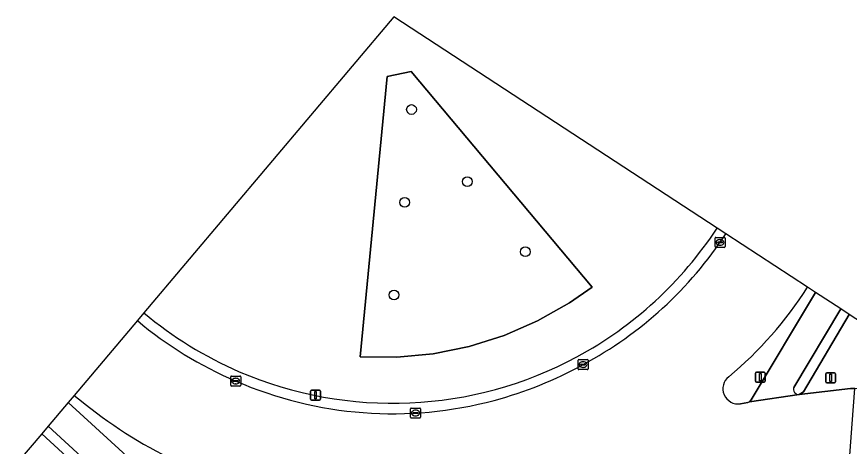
# Model space of a CAD drawing. Extents: x 159217 to 160349, y 381246 to 382172.
# Drawn here: x 160064.3 to 160147.8, y 382128.8 to 382171.9 of the extents above; entities that cross this region are included whole.
import ezdxf

# ---------------------------------------------------------------- set-up
doc = ezdxf.new("R2010")
doc.units = 0
for name, color, linetype in [('IMGEO_Berm_groen', 7, 'Continuous'), ('IMGEO_Berm_open', 7, 'Continuous'), ('IMGEO_Boom', 7, 'Continuous'), ('IMGEO_Fietspad_gesloten', 7, 'Continuous'), ('IMGEO_Fietspad_open', 7, 'Continuous'), ('IMGEO_Groenvoorziening', 7, 'Continuous'), ('IMGEO_Kolk', 7, 'Continuous'), ('IMGEO_Lichtmast', 7, 'Continuous'), ('IMGEO_Rijbaan_regionaal_gesloten', 7, 'Continuous'), ('IMGEO_Verkeerseiland_gesloten', 7, 'Continuous'), ('IMGEO_Verkeerseiland_open', 7, 'Continuous'), ('IMGEO_Verkeersregelinstallatiepaal', 7, 'Continuous'), ('IMGEO_Voetpad_gesloten', 7, 'Continuous'), ('IMGEO_Voetpad_open', 7, 'Continuous')]:
    doc.layers.add(name, color=color, linetype=linetype)

msp = doc.modelspace()

# ---------------------------------------------------------------- linework, layer by layer
at = {"layer": 'IMGEO_Berm_groen'}
msp.add_lwpolyline([(160134.543, 382150.666), (160102.109, 382171.857), (160077.031, 382142.174)], dxfattribs=at)
msp.add_lwpolyline([(160101.437, 382165.873), (160103.859, 382166.361), (160121.996, 382144.738), (160119.722, 382143.163), (160116.527, 382141.359), (160113.162, 382139.899), (160109.661, 382138.799), (160106.065, 382138.07), (160102.413, 382137.722), (160098.744, 382137.757)], close=True, dxfattribs=at)
for centre, radius, start, end in [((160101.942, 382172.091), 39.011, 298.38015, 326.68719), ((160102.188, 382172.28), 39.234, 230.11734, 246.60108), ((160101.994, 382172.167), 39.053, 246.79622, 298.26068)]:
    msp.add_arc(centre, radius, start, end, dxfattribs=at)
at = {"layer": 'IMGEO_Berm_open'}
for points in [[(160147.802, 382142.003), (160146.942, 382142.565), (160142.254, 382134.705)], [(160142.778, 382133.99), (160143.194, 382134.274), (160147.802, 382142.003)]]:
    msp.add_lwpolyline(points, dxfattribs=at)
msp.add_arc((160142.744, 382134.515), 0.526, 158.78548, 273.68745, dxfattribs=at)
at = {"layer": 'IMGEO_Boom'}
for centre in [(160103.883, 382162.551), (160109.49, 382155.321), (160103.194, 382153.242), (160115.305, 382148.294), (160102.132, 382143.966)]:
    msp.add_circle(centre, 0.489, dxfattribs=at)
at = {"layer": 'IMGEO_Fietspad_gesloten'}
for points in [[(160069.436, 382133.184), (160067.427, 382130.807), (160075.762, 382123.151)], [(160079.489, 382123.998), (160077.662, 382125.668), (160069.436, 382133.184)]]:
    msp.add_lwpolyline(points, dxfattribs=at)
at = {"layer": 'IMGEO_Fietspad_open'}
for points in [[(160146.942, 382142.565), (160144.404, 382144.224), (160137.969, 382133.447), (160137.806, 382133.244), (160142.778, 382133.99)], [(160142.254, 382134.705), (160146.942, 382142.565)]]:
    msp.add_lwpolyline(points, dxfattribs=at)
msp.add_arc((160142.744, 382134.515), 0.526, 158.78548, 273.68745, dxfattribs=at)
at = {"layer": 'IMGEO_Groenvoorziening'}
msp.add_lwpolyline([(160102.413, 382137.722), (160106.065, 382138.07), (160109.661, 382138.799), (160113.162, 382139.899), (160116.527, 382141.359), (160119.722, 382143.163), (160121.996, 382144.738), (160103.859, 382166.361), (160101.437, 382165.873), (160098.744, 382137.757)], close=True, dxfattribs=at)
at = {"layer": 'IMGEO_Kolk'}
for p, q in [((160134.34, 382148.81), (160134.34, 382149.662)), ((160134.415, 382149.736), (160135.267, 382149.736)), ((160135.341, 382149.662), (160135.341, 382148.81)), ((160135.267, 382148.736), (160134.415, 382148.736)), ((160134.599, 382149.23), (160134.599, 382149.242)), ((160135.037, 382149.193), (160134.639, 382149.193)), ((160134.642, 382149.279), (160135.04, 382149.279)), ((160134.851, 382148.956), (160134.826, 382148.956)), ((160134.828, 382149.516), (160134.853, 382149.516)), ((160135.083, 382149.242), (160135.083, 382149.23)), ((160120.593, 382136.563), (160120.593, 382137.415)), ((160120.668, 382137.489), (160121.52, 382137.489)), ((160120.895, 382137.032), (160121.293, 382137.032)), ((160121.081, 382137.269), (160121.106, 382137.269)), ((160121.594, 382137.415), (160121.594, 382136.563)), ((160121.52, 382136.489), (160120.668, 382136.489)), ((160120.852, 382136.983), (160120.852, 382136.995)), ((160121.29, 382136.946), (160120.892, 382136.946)), ((160121.104, 382136.709), (160121.079, 382136.709)), ((160121.336, 382136.995), (160121.336, 382136.983)), ((160085.741, 382134.914), (160085.741, 382135.766)), ((160085.816, 382135.84), (160086.668, 382135.84)), ((160086, 382135.334), (160086, 382135.346)), ((160086.043, 382135.383), (160086.441, 382135.383)), ((160086.229, 382135.62), (160086.254, 382135.62)), ((160086.484, 382135.346), (160086.484, 382135.334)), ((160086.742, 382135.766), (160086.742, 382134.914)), ((160086.668, 382134.84), (160085.816, 382134.84)), ((160086.438, 382135.297), (160086.04, 382135.297)), ((160086.252, 382135.06), (160086.227, 382135.06)), ((160103.783, 382131.709), (160103.783, 382132.561)), ((160103.858, 382132.635), (160104.71, 382132.635)), ((160104.042, 382132.129), (160104.042, 382132.141)), ((160104.48, 382132.092), (160104.082, 382132.092)), ((160104.085, 382132.178), (160104.483, 382132.178)), ((160104.271, 382132.415), (160104.296, 382132.415)), ((160104.526, 382132.141), (160104.526, 382132.129)), ((160104.784, 382132.561), (160104.784, 382131.709)), ((160104.71, 382131.635), (160103.858, 382131.635)), ((160104.294, 382131.855), (160104.269, 382131.855))]:
    msp.add_line(p, q, dxfattribs=at)
for points in [[(160134.34, 382148.81), (160134.34, 382149.662)], [(160134.415, 382149.736), (160135.267, 382149.736)], [(160135.341, 382149.662), (160135.341, 382148.81)], [(160135.267, 382148.736), (160134.415, 382148.736)], [(160120.593, 382136.563), (160120.593, 382137.415)], [(160120.668, 382137.489), (160121.52, 382137.489)], [(160121.594, 382137.415), (160121.594, 382136.563)], [(160121.52, 382136.489), (160120.668, 382136.489)], [(160085.741, 382134.914), (160085.741, 382135.766)], [(160085.816, 382135.84), (160086.668, 382135.84)], [(160086.742, 382135.766), (160086.742, 382134.914)], [(160086.668, 382134.84), (160085.816, 382134.84)], [(160103.783, 382131.709), (160103.783, 382132.561)], [(160103.858, 382132.635), (160104.71, 382132.635)], [(160104.784, 382132.561), (160104.784, 382131.709)], [(160104.71, 382131.635), (160103.858, 382131.635)]]:
    msp.add_lwpolyline(points, dxfattribs=at)
for centre, radius, start, end in [((160134.417, 382149.66), 0.0765, 91.55205, 178.44795), ((160134.417, 382149.66), 0.0765, 91.55205, 178.44795), ((160135.265, 382149.66), 0.0765, 1.55205, 88.44795), ((160135.265, 382149.66), 0.0765, 1.55205, 88.44795), ((160134.417, 382148.812), 0.0765, 181.55205, 268.44795), ((160134.417, 382148.812), 0.0765, 181.55205, 268.44795), ((160134.639, 382149.239), 0.0403, 85.87752, 175.75265), ((160134.636, 382149.229), 0.0366, 178.93798, 274.71019), ((160135.04, 382149.236), 0.043, 264.86636, 352.45326), ((160135.044, 382149.241), 0.0386, 1.73085, 96.63898), ((160135.265, 382148.812), 0.0765, 271.55205, 358.44795), ((160135.265, 382148.812), 0.0765, 271.55205, 358.44795), ((160120.67, 382137.413), 0.0765, 91.55205, 178.44795), ((160120.67, 382137.413), 0.0765, 91.55205, 178.44795), ((160120.892, 382136.992), 0.0403, 85.87752, 175.75265), ((160121.297, 382136.994), 0.0386, 1.73085, 96.63898), ((160121.518, 382137.413), 0.0765, 1.55205, 88.44795), ((160121.518, 382137.413), 0.0765, 1.55205, 88.44795), ((160120.67, 382136.565), 0.0765, 181.55205, 268.44795), ((160120.67, 382136.565), 0.0765, 181.55205, 268.44795), ((160120.889, 382136.982), 0.0366, 178.93798, 274.71019), ((160121.293, 382136.989), 0.043, 264.86636, 352.45326), ((160121.518, 382136.565), 0.0765, 271.55205, 358.44795), ((160121.518, 382136.565), 0.0765, 271.55205, 358.44795), ((160085.818, 382135.764), 0.0765, 91.55205, 178.44795), ((160085.818, 382135.764), 0.0765, 91.55205, 178.44795), ((160086.04, 382135.343), 0.0403, 85.87752, 175.75265), ((160086.037, 382135.333), 0.0366, 178.93798, 274.71019), ((160086.441, 382135.34), 0.043, 264.86636, 352.45326), ((160086.445, 382135.345), 0.0386, 1.73085, 96.63898), ((160086.666, 382135.764), 0.0765, 1.55205, 88.44795), ((160086.666, 382135.764), 0.0765, 1.55205, 88.44795), ((160085.818, 382134.916), 0.0765, 181.55205, 268.44795), ((160085.818, 382134.916), 0.0765, 181.55205, 268.44795), ((160086.666, 382134.916), 0.0765, 271.55205, 358.44795), ((160086.666, 382134.916), 0.0765, 271.55205, 358.44795), ((160103.86, 382132.559), 0.0765, 91.55205, 178.44795), ((160103.86, 382132.559), 0.0765, 91.55205, 178.44795), ((160104.082, 382132.138), 0.0403, 85.87752, 175.75265), ((160104.079, 382132.128), 0.0366, 178.93798, 274.71019), ((160104.483, 382132.135), 0.043, 264.86636, 352.45326), ((160104.487, 382132.14), 0.0386, 1.73085, 96.63898), ((160104.708, 382132.559), 0.0765, 1.55205, 88.44795), ((160104.708, 382132.559), 0.0765, 1.55205, 88.44795), ((160103.86, 382131.711), 0.0765, 181.55205, 268.44795), ((160103.86, 382131.711), 0.0765, 181.55205, 268.44795), ((160104.708, 382131.711), 0.0765, 271.55205, 358.44795), ((160104.708, 382131.711), 0.0765, 271.55205, 358.44795)]:
    msp.add_arc(centre, radius, start, end, dxfattribs=at)
for centre, major_axis, ratio, start_param, end_param in [((160134.827, 382149.236), (-0.387, 0.002), 0.722429, 4.712389, 7.853982), ((160134.852, 382149.236), (-0.39, 0.002), 0.717154, 1.570796, 4.712389), ((160121.08, 382136.989), (-0.387, 0.002), 0.722429, 4.712389, 7.853982), ((160121.105, 382136.989), (-0.39, 0.002), 0.717154, 1.570796, 4.712389), ((160086.228, 382135.34), (-0.387, 0.002), 0.722429, 4.712389, 7.853982), ((160086.253, 382135.34), (-0.39, 0.002), 0.717154, 1.570796, 4.712389), ((160104.27, 382132.135), (-0.387, 0.002), 0.722429, 4.712389, 7.853982), ((160104.295, 382132.135), (-0.39, 0.002), 0.717154, 1.570796, 4.712389)]:
    msp.add_ellipse(centre, major_axis=major_axis, ratio=ratio, start_param=start_param, end_param=end_param, dxfattribs=at)
at = {"layer": 'IMGEO_Lichtmast'}
for p, q in [((160138.481, 382136.224), (160139.271, 382136.224)), ((160139.271, 382136.224), (160138.481, 382136.224)), ((160138.381, 382135.324), (160138.381, 382136.124)), ((160138.381, 382136.124), (160138.381, 382135.324)), ((160139.371, 382136.124), (160139.371, 382135.324)), ((160139.371, 382135.324), (160139.371, 382136.124)), ((160139.271, 382135.224), (160138.481, 382135.224)), ((160138.481, 382135.224), (160139.271, 382135.224))]:
    msp.add_line(p, q, dxfattribs=at)
msp.add_lwpolyline([(160138.801, 382136.099), (160138.951, 382136.099), (160138.951, 382135.349), (160138.801, 382135.349), (160138.801, 382136.099)], dxfattribs=at)
for centre, start, end in [((160138.481, 382136.124), 90, 180), ((160138.481, 382136.124), 90, 180), ((160139.271, 382136.124), 0, 90), ((160139.271, 382136.124), 360, 90), ((160138.481, 382135.324), 180, 270), ((160138.481, 382135.324), 180, 270), ((160139.271, 382135.324), 270, 0), ((160139.271, 382135.324), 270, 0)]:
    msp.add_arc(centre, 0.1, start, end, dxfattribs=at)
at = {"layer": 'IMGEO_Rijbaan_regionaal_gesloten'}
for points in [[(160143.607, 382144.744), (160135.42, 382150.093)], [(160076.374, 382141.397), (160070.045, 382133.905)], [(160130.242, 382124.955), (160131.463, 382125.121), (160132.364, 382125.3), (160137.212, 382126.026), (160141.406, 382126.654), (160143.842, 382127), (160147.818, 382127.447), (160148.1, 382131.063), (160148.375, 382134.605), (160147.942, 382134.578), (160142.778, 382133.99), (160137.806, 382133.244), (160137.619, 382133.186), (160136.879, 382133.064)]]:
    msp.add_lwpolyline(points, dxfattribs=at)
for centre, radius, start, end in [((160102.526, 382171.666), 39.337, 298.16789, 326.7422), ((160111.577, 382164.987), 37.891, 309.55253, 327.70704), ((160102.057, 382172.162), 40.076, 230.14412, 246.75508), ((160101.98, 382171.637), 39.572, 284.94185, 298.8847), ((160101.99, 382171.598), 39.532, 246.5223, 284.94178), ((160136.648, 382134.572), 1.526, 128.1626, 278.71378), ((160101.479, 382171.355), 48.894, 229.99034, 243.29398)]:
    msp.add_arc(centre, radius, start, end, dxfattribs=at)
at = {"layer": 'IMGEO_Verkeerseiland_gesloten'}
for points in [[(160070.045, 382133.905), (160069.436, 382133.184), (160077.662, 382125.668), (160079.506, 382127.677)], [(160067.427, 382130.807), (160066.787, 382130.049), (160075.093, 382122.422), (160075.402, 382122.358), (160075.542, 382122.395)], [(160075.762, 382123.151), (160067.427, 382130.807)]]:
    msp.add_lwpolyline(points, dxfattribs=at)
msp.add_arc((160101.479, 382171.355), 48.894, 229.99034, 243.29398, dxfattribs=at)
at = {"layer": 'IMGEO_Verkeerseiland_open'}
for points in [[(160135.42, 382150.093), (160134.543, 382150.666)], [(160144.404, 382144.224), (160143.607, 382144.744)], [(160136.879, 382133.064), (160137.619, 382133.186), (160137.806, 382133.244), (160137.969, 382133.447), (160144.404, 382144.224)], [(160077.031, 382142.174), (160076.374, 382141.397)]]:
    msp.add_lwpolyline(points, dxfattribs=at)
for centre, radius, start, end in [((160101.942, 382172.091), 39.011, 298.38015, 326.68719), ((160102.526, 382171.666), 39.337, 298.16789, 326.7422), ((160111.577, 382164.987), 37.891, 309.55253, 327.70704), ((160102.188, 382172.28), 39.234, 230.11734, 246.60108), ((160102.057, 382172.162), 40.076, 230.14412, 246.75508), ((160101.994, 382172.167), 39.053, 246.79622, 298.26068), ((160101.98, 382171.637), 39.572, 284.94185, 298.8847), ((160101.99, 382171.598), 39.532, 246.5223, 284.94178), ((160136.648, 382134.572), 1.526, 128.1626, 278.71378)]:
    msp.add_arc(centre, radius, start, end, dxfattribs=at)
at = {"layer": 'IMGEO_Verkeersregelinstallatiepaal'}
for p, q in [((160145.436, 382135.254), (160145.436, 382136.054)), ((160145.436, 382136.054), (160145.436, 382135.254)), ((160145.536, 382136.154), (160146.326, 382136.154)), ((160146.326, 382136.154), (160145.536, 382136.154)), ((160146.426, 382136.054), (160146.426, 382135.254)), ((160146.426, 382135.254), (160146.426, 382136.054)), ((160146.326, 382135.154), (160145.536, 382135.154)), ((160145.536, 382135.154), (160146.326, 382135.154)), ((160093.75, 382133.525), (160093.75, 382134.325)), ((160093.75, 382134.325), (160093.75, 382133.525)), ((160093.85, 382134.425), (160094.64, 382134.425)), ((160094.64, 382134.425), (160093.85, 382134.425)), ((160094.74, 382134.325), (160094.74, 382133.525)), ((160094.74, 382133.525), (160094.74, 382134.325)), ((160094.64, 382133.425), (160093.85, 382133.425)), ((160093.85, 382133.425), (160094.64, 382133.425))]:
    msp.add_line(p, q, dxfattribs=at)
for points in [[(160145.856, 382136.029), (160146.006, 382136.029), (160146.006, 382135.279), (160145.856, 382135.279), (160145.856, 382136.029)], [(160094.17, 382134.3), (160094.32, 382134.3), (160094.32, 382133.55), (160094.17, 382133.55), (160094.17, 382134.3)]]:
    msp.add_lwpolyline(points, dxfattribs=at)
for centre, start, end in [((160145.536, 382136.054), 90, 180), ((160145.536, 382136.054), 90, 180), ((160146.326, 382136.054), 0, 90), ((160146.326, 382136.054), 360, 90), ((160145.536, 382135.254), 180, 270), ((160145.536, 382135.254), 180, 270), ((160146.326, 382135.254), 270, 0), ((160146.326, 382135.254), 270, 0), ((160093.85, 382134.325), 90, 180), ((160093.85, 382134.325), 90, 180), ((160094.64, 382134.325), 0, 90), ((160094.64, 382134.325), 360, 90), ((160093.85, 382133.525), 180, 270), ((160093.85, 382133.525), 180, 270), ((160094.64, 382133.525), 270, 0), ((160094.64, 382133.525), 270, 0)]:
    msp.add_arc(centre, 0.1, start, end, dxfattribs=at)
at = {"layer": 'IMGEO_Voetpad_gesloten'}
for points in [[(160066.787, 382130.049), (160064.266, 382127.065), (160070.565, 382121.315)], [(160070.461, 382120.535), (160071.085, 382120.763), (160075.402, 382122.358), (160075.093, 382122.422), (160066.787, 382130.049)]]:
    msp.add_lwpolyline(points, dxfattribs=at)
at = {"layer": 'IMGEO_Voetpad_open'}
msp.add_lwpolyline([(160151.033, 382139.892), (160147.802, 382142.003), (160143.194, 382134.274), (160142.778, 382133.99), (160147.942, 382134.578), (160148.375, 382134.605), (160148.937, 382134.641)], dxfattribs=at)

doc.saveas('drawing.dxf')
